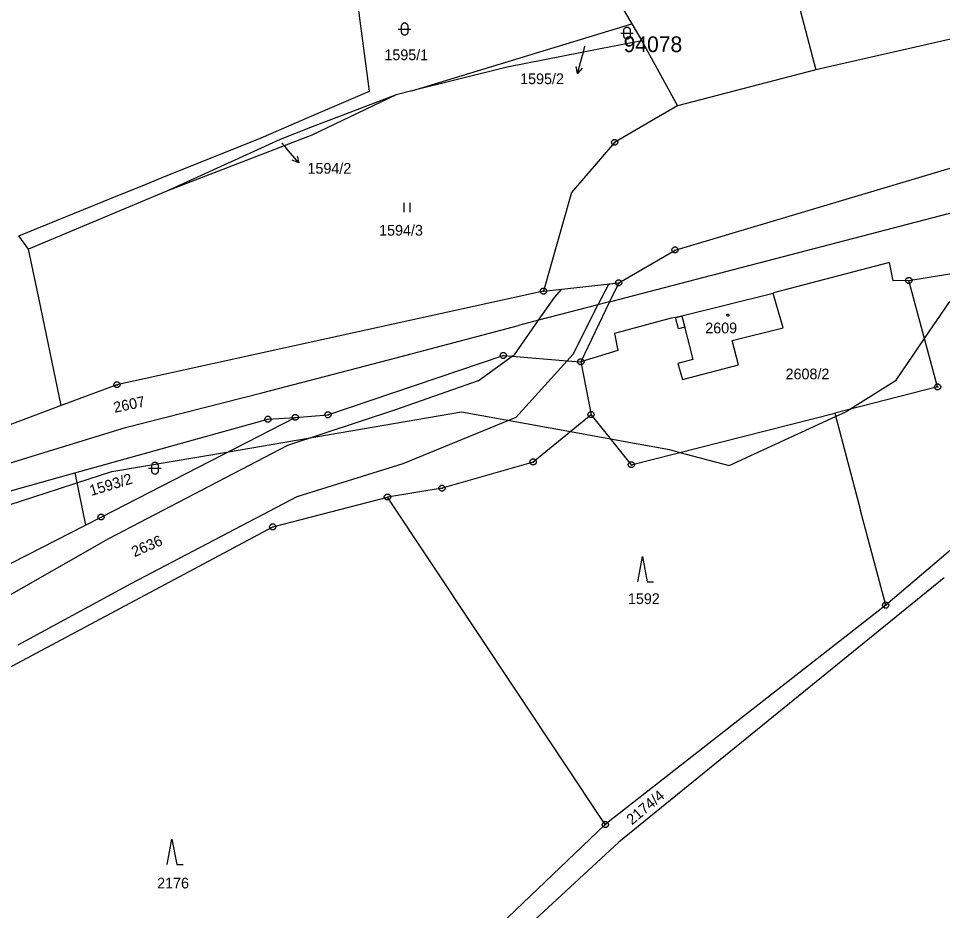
# Model space of a CAD drawing. Extents: x -806774 to -803680, y -1151731 to -1150053.
# Drawn here: x -806256.3 to -806109.6, y -1150802.6 to -1150661.1 of the extents above; entities that cross this region are included whole.
import ezdxf

# ---------------------------------------------------------------- set-up
doc = ezdxf.new("R2010")
doc.units = 0
for name, color, linetype in [('1', 7, 'Continuous'), ('11', 7, 'Continuous'), ('12', 7, 'Continuous'), ('13', 7, 'Continuous'), ('2', 7, 'Continuous'), ('3', 7, 'Continuous'), ('4', 7, 'Continuous'), ('5', 7, 'Continuous'), ('6', 7, 'Continuous'), ('7', 7, 'Continuous'), ('8', 7, 'Continuous')]:
    doc.layers.add(name, color=color, linetype=linetype)

msp = doc.modelspace()

# ---------------------------------------------------------------- linework, layer by layer
at = {"layer": '1'}
for p, q in [((-806138.31, -1150636.79), (-806129.77, -1150669.25)), ((-806164.09, -1150653.24), (-806158.97, -1150661.95)), ((-806200.59, -1150672.61), (-806202.47, -1150658.65)), ((-806193.88, -1150672.57), (-806158.97, -1150661.95)), ((-806158.97, -1150661.95), (-806157.38, -1150664.65)), ((-806098.93, -1150662.23), (-806129.77, -1150669.25)), ((-806157.38, -1150664.65), (-806163.95, -1150665.92)), ((-806157.38, -1150664.65), (-806151.74, -1150674.98)), ((-806163.95, -1150665.92), (-806178.77, -1150668.8)), ((-806178.77, -1150668.8), (-806193.88, -1150672.57)), ((-806129.77, -1150669.25), (-806151.74, -1150674.98)), ((-806210.23, -1150676.76), (-806200.59, -1150672.61)), ((-806193.88, -1150672.57), (-806196.4, -1150673.2)), ((-806196.4, -1150673.2), (-806209.96, -1150678.4)), ((-806196.4, -1150673.2), (-806209.76, -1150679.59)), ((-806151.74, -1150674.98), (-806155.46, -1150677.14)), ((-806217.79, -1150680.01), (-806210.23, -1150676.76)), ((-806209.96, -1150678.4), (-806214.82, -1150680.27)), ((-806155.46, -1150677.14), (-806161.7, -1150680.75)), ((-806209.76, -1150679.59), (-806232.68, -1150688.44)), ((-806233.52, -1150686.34), (-806217.79, -1150680.01)), ((-806214.82, -1150680.27), (-806232.68, -1150688.44)), ((-806161.7, -1150680.75), (-806168.52, -1150688.73)), ((-806152.11, -1150697.83), (-806107.35, -1150684.54)), ((-806236.08, -1150687.38), (-806233.52, -1150686.34)), ((-806232.68, -1150688.44), (-806254.74, -1150697.7)), ((-806241.46, -1150689.56), (-806236.08, -1150687.38)), ((-806168.52, -1150688.73), (-806172.99, -1150704.37)), ((-806256.31, -1150695.59), (-806241.46, -1150689.56)), ((-806254.74, -1150697.7), (-806256.31, -1150695.59)), ((-806253.07, -1150705.68), (-806254.74, -1150697.7)), ((-806161.05, -1150703.03), (-806152.11, -1150697.83)), ((-806118.08, -1150699.83), (-806136.29, -1150704.55)), ((-806117.47, -1150702.7), (-806118.08, -1150699.83)), ((-806114.99, -1150702.66), (-806092.7, -1150699.08)), ((-806170.06, -1150704.04), (-806162.48, -1150703.19)), ((-806161.05, -1150703.03), (-806162.49, -1150706.04)), ((-806162.48, -1150703.19), (-806161.05, -1150703.03)), ((-806114.99, -1150702.66), (-806117.47, -1150702.7)), ((-806110.42, -1150719.56), (-806114.99, -1150702.66)), ((-806172.99, -1150704.37), (-806240.7, -1150719.21)), ((-806172.99, -1150704.37), (-806170.06, -1150704.04)), ((-806136.51, -1150704.75), (-806151.02, -1150708.33)), ((-806136.29, -1150704.55), (-806136.51, -1150704.75)), ((-806134.96, -1150710.17), (-806136.51, -1150704.75)), ((-806249.54, -1150722.51), (-806253.07, -1150705.68)), ((-806162.49, -1150706.04), (-806167.06, -1150715.57)), ((-806152.7, -1150708.67), (-806161.72, -1150711.06)), ((-806152.01, -1150708.53), (-806152.7, -1150708.67)), ((-806151.02, -1150708.33), (-806152.01, -1150708.53)), ((-806151.02, -1150708.33), (-806149.27, -1150715.2)), ((-806143.02, -1150712.18), (-806134.96, -1150710.17)), ((-806161.72, -1150711.06), (-806161.18, -1150713.76)), ((-806142.01, -1150716.03), (-806143.02, -1150712.18)), ((-806069.54, -1150712.39), (-806118.66, -1150754.19)), ((-806207.21, -1150723.98), (-806179.38, -1150714.57)), ((-806179.38, -1150714.57), (-806177.96, -1150714.69)), ((-806177.96, -1150714.69), (-806169.25, -1150715.39)), ((-806161.18, -1150713.76), (-806167.06, -1150715.57)), ((-806169.25, -1150715.39), (-806167.06, -1150715.57)), ((-806167.06, -1150715.57), (-806165.44, -1150723.96)), ((-806149.27, -1150715.2), (-806151.65, -1150715.85)), ((-806151.65, -1150715.85), (-806150.95, -1150718.39)), ((-806150.95, -1150718.39), (-806142.01, -1150716.03)), ((-806240.7, -1150719.21), (-806249.54, -1150722.51)), ((-806110.42, -1150719.56), (-806126.75, -1150723.7)), ((-806249.54, -1150722.51), (-806265.75, -1150728.56)), ((-806212.4, -1150724.39), (-806207.21, -1150723.98)), ((-806165.44, -1150723.96), (-806174.63, -1150731.47)), ((-806165.44, -1150723.96), (-806159.05, -1150731.9)), ((-806159.05, -1150731.9), (-806126.75, -1150723.7)), ((-806126.75, -1150723.7), (-806122.65, -1150739.16)), ((-806247.37, -1150733.21), (-806216.74, -1150724.69)), ((-806243.22, -1150740.21), (-806212.4, -1150724.39)), ((-806216.74, -1150724.69), (-806212.4, -1150724.39)), ((-806174.63, -1150731.47), (-806189.1, -1150735.63)), ((-806262.81, -1150737.51), (-806247.37, -1150733.21)), ((-806247.37, -1150733.21), (-806245.69, -1150741.47)), ((-806189.1, -1150735.63), (-806197.75, -1150737.03)), ((-806215.97, -1150741.78), (-806197.75, -1150737.03)), ((-806163.18, -1150789.01), (-806197.75, -1150737.03)), ((-806118.66, -1150754.19), (-806122.65, -1150739.16)), ((-806296.65, -1150767.46), (-806245.69, -1150741.47)), ((-806245.69, -1150741.47), (-806243.22, -1150740.21)), ((-806289.95, -1150781.17), (-806215.97, -1150741.78)), ((-806109.37, -1150749.85), (-806161.04, -1150791.77)), ((-806118.66, -1150754.19), (-806163.18, -1150789.01)), ((-806209.99, -1150833.49), (-806163.18, -1150789.01)), ((-806161.04, -1150791.77), (-806207.76, -1150834.95))]:
    msp.add_line(p, q, dxfattribs=at)
at = {"layer": '11'}
msp.add_lwpolyline([(-806275.5, -1150744), (-806250, -1150735.75), (-806247.05, -1150734.79), (-806241.5, -1150733), (-806223.01, -1150729.83), (-806186, -1150723.5), (-806168.72, -1150726.64), (-806162.35, -1150727.8), (-806153, -1150729.5), (-806151.33, -1150729.94), (-806143.5, -1150732), (-806126.61, -1150724.24), (-806125, -1150723.5), (-806124.34, -1150723.09), (-806117, -1150718.5), (-806112.5, -1150711.88), (-806108.5, -1150706)], dxfattribs=at)
at = {"layer": '12'}
for p, q in [((-806136.51, -1150704.75), (-806151.02, -1150708.33)), ((-806134.96, -1150710.17), (-806136.51, -1150704.75)), ((-806151.02, -1150708.33), (-806149.27, -1150715.2)), ((-806143.02, -1150712.18), (-806134.96, -1150710.17)), ((-806142.01, -1150716.03), (-806143.02, -1150712.18)), ((-806149.27, -1150715.2), (-806151.65, -1150715.85)), ((-806151.65, -1150715.85), (-806150.95, -1150718.39)), ((-806150.95, -1150718.39), (-806142.01, -1150716.03))]:
    msp.add_line(p, q, dxfattribs=at)
at = {"layer": '13'}
for p, q in [((-806152.01, -1150708.53), (-806151.02, -1150708.33)), ((-806151.54, -1150710.32), (-806152.01, -1150708.53)), ((-806151.02, -1150708.33), (-806150.58, -1150710.07)), ((-806150.58, -1150710.07), (-806151.54, -1150710.32))]:
    msp.add_line(p, q, dxfattribs=at)
at = {"layer": '3'}
for p, q in [((-806195.17, -1150690.32), (-806195.17, -1150691.82)), ((-806194.17, -1150691.82), (-806194.17, -1150690.32))]:
    msp.add_line(p, q, dxfattribs=at)
for points in [[(-806195.54, -1150662.28), (-806195.44, -1150661.99), (-806195.19, -1150661.81), (-806194.88, -1150661.81), (-806194.63, -1150661.99), (-806194.53, -1150662.28), (-806194.53, -1150663.28), (-806194.63, -1150663.57), (-806194.88, -1150663.75), (-806195.19, -1150663.75), (-806195.44, -1150663.57), (-806195.54, -1150663.28)], [(-806160.24, -1150662.92), (-806160.14, -1150662.63), (-806159.89, -1150662.45), (-806159.58, -1150662.45), (-806159.33, -1150662.63), (-806159.23, -1150662.92), (-806159.23, -1150663.92), (-806159.33, -1150664.21), (-806159.58, -1150664.39), (-806159.89, -1150664.39), (-806160.14, -1150664.21), (-806160.24, -1150663.92)], [(-806235.19, -1150731.95), (-806235.09, -1150731.66), (-806234.84, -1150731.48), (-806234.53, -1150731.48), (-806234.28, -1150731.66), (-806234.18, -1150731.95), (-806234.18, -1150732.95), (-806234.28, -1150733.24), (-806234.53, -1150733.42), (-806234.84, -1150733.42), (-806235.09, -1150733.24), (-806235.19, -1150732.95)]]:
    msp.add_lwpolyline(points, close=True, dxfattribs=at)
for points in [[(-806196.04, -1150662.78), (-806194.77, -1150662.78), (-806194.04, -1150662.78)], [(-806160.74, -1150663.42), (-806159.47, -1150663.42), (-806158.74, -1150663.42)], [(-806235.69, -1150732.45), (-806234.42, -1150732.45), (-806233.69, -1150732.45)], [(-806158.02, -1150750.48), (-806157.27, -1150746.48), (-806156.52, -1150750.48), (-806155.52, -1150750.48)], [(-806232.72, -1150795.34), (-806231.97, -1150791.34), (-806231.22, -1150795.34), (-806230.22, -1150795.34)]]:
    msp.add_lwpolyline(points, dxfattribs=at)
at = {"layer": '4'}
for p, q in [((-806162.75, -1150703.4), (-806164.34, -1150706.52)), ((-806162.48, -1150703.19), (-806162.75, -1150703.4)), ((-806171.27, -1150705.39), (-806170.06, -1150704.04)), ((-806173.78, -1150708.97), (-806171.27, -1150705.39)), ((-806164.34, -1150706.52), (-806168.35, -1150714.4)), ((-806177.62, -1150714.44), (-806173.78, -1150708.97)), ((-806183.37, -1150718.58), (-806177.96, -1150714.69)), ((-806177.62, -1150714.44), (-806177.96, -1150714.69)), ((-806168.35, -1150714.4), (-806169.25, -1150715.39)), ((-806177.34, -1150724.35), (-806169.25, -1150715.39)), ((-806183.37, -1150718.58), (-806196.49, -1150723.21)), ((-806196.49, -1150723.21), (-806213.61, -1150728.85)), ((-806195.28, -1150731.73), (-806177.34, -1150724.35)), ((-806213.61, -1150728.85), (-806242.07, -1150743.68)), ((-806212.1, -1150736.94), (-806195.28, -1150731.73)), ((-806238.47, -1150750.73), (-806212.1, -1150736.94)), ((-806242.07, -1150743.68), (-806260.05, -1150753.93)), ((-806256.37, -1150760.46), (-806238.47, -1150750.73))]:
    msp.add_line(p, q, dxfattribs=at)
at = {"layer": '5'}
msp.add_lwpolyline([(-806143.73, -1150707.99), (-806143.63, -1150708.01), (-806143.58, -1150708.1), (-806143.56, -1150708.16), (-806143.58, -1150708.25), (-806143.66, -1150708.32), (-806143.73, -1150708.33), (-806143.82, -1150708.3), (-806143.88, -1150708.24), (-806143.9, -1150708.16), (-806143.88, -1150708.07), (-806143.8, -1150708)], close=True, dxfattribs=at)
at = {"layer": '6'}
for p, q in [((-806162.49, -1150706.04), (-806096.32, -1150688.82)), ((-806162.49, -1150706.04), (-806164.34, -1150706.52)), ((-806164.34, -1150706.52), (-806173.78, -1150708.97)), ((-806173.78, -1150708.97), (-806176.96, -1150709.8)), ((-806197.58, -1150715.25), (-806176.96, -1150709.8)), ((-806217.69, -1150720.51), (-806197.58, -1150715.25)), ((-806239.37, -1150726.01), (-806217.69, -1150720.51)), ((-806263.33, -1150733.35), (-806239.37, -1150726.01))]:
    msp.add_line(p, q, dxfattribs=at)
at = {"layer": '7'}
for p, q in [((-806166.46, -1150665.51), (-806166.82, -1150666.91)), ((-806167.58, -1150669.81), (-806166.82, -1150666.91)), ((-806214.51, -1150680.9), (-806213.8, -1150681.74)), ((-806211.85, -1150684.02), (-806213.8, -1150681.74))]:
    msp.add_line(p, q, dxfattribs=at)
for points in [[(-806166.84, -1150668.97), (-806167.58, -1150669.81), (-806167.81, -1150668.72)], [(-806212.12, -1150682.94), (-806211.85, -1150684.02), (-806212.88, -1150683.59)]]:
    msp.add_lwpolyline(points, dxfattribs=at)
at = {"layer": '8'}
for p, q in [((-806161.82, -1150680.75), (-806161.58, -1150680.75)), ((-806152.23, -1150697.83), (-806151.99, -1150697.83)), ((-806161.17, -1150703.03), (-806160.93, -1150703.03)), ((-806115.11, -1150702.66), (-806114.87, -1150702.66)), ((-806173.11, -1150704.37), (-806172.87, -1150704.37)), ((-806179.5, -1150714.57), (-806179.26, -1150714.57)), ((-806167.18, -1150715.57), (-806166.94, -1150715.57)), ((-806240.82, -1150719.21), (-806240.58, -1150719.21)), ((-806110.54, -1150719.56), (-806110.3, -1150719.56)), ((-806207.33, -1150723.98), (-806207.09, -1150723.98)), ((-806165.56, -1150723.96), (-806165.32, -1150723.96)), ((-806216.86, -1150724.69), (-806216.62, -1150724.69)), ((-806212.52, -1150724.39), (-806212.28, -1150724.39)), ((-806174.75, -1150731.47), (-806174.51, -1150731.47)), ((-806159.17, -1150731.9), (-806158.93, -1150731.9)), ((-806189.22, -1150735.63), (-806188.98, -1150735.63)), ((-806197.87, -1150737.03), (-806197.63, -1150737.03)), ((-806243.34, -1150740.21), (-806243.1, -1150740.21)), ((-806216.09, -1150741.78), (-806215.85, -1150741.78)), ((-806118.78, -1150754.19), (-806118.54, -1150754.19)), ((-806163.3, -1150789.01), (-806163.06, -1150789.01))]:
    msp.add_line(p, q, dxfattribs=at)
for points in [[(-806161.55, -1150680.27), (-806161.3, -1150680.45), (-806161.2, -1150680.74), (-806161.3, -1150681.03), (-806161.55, -1150681.21), (-806161.86, -1150681.21), (-806162.11, -1150681.03), (-806162.21, -1150680.74), (-806162.11, -1150680.45), (-806161.86, -1150680.27)], [(-806151.96, -1150697.35), (-806151.71, -1150697.53), (-806151.61, -1150697.82), (-806151.71, -1150698.11), (-806151.96, -1150698.29), (-806152.27, -1150698.29), (-806152.52, -1150698.11), (-806152.62, -1150697.82), (-806152.52, -1150697.53), (-806152.27, -1150697.35)], [(-806160.9, -1150702.55), (-806160.65, -1150702.73), (-806160.55, -1150703.02), (-806160.65, -1150703.31), (-806160.9, -1150703.49), (-806161.21, -1150703.49), (-806161.46, -1150703.31), (-806161.56, -1150703.02), (-806161.46, -1150702.73), (-806161.21, -1150702.55)], [(-806114.84, -1150702.18), (-806114.59, -1150702.36), (-806114.49, -1150702.65), (-806114.59, -1150702.94), (-806114.84, -1150703.12), (-806115.15, -1150703.12), (-806115.4, -1150702.94), (-806115.5, -1150702.65), (-806115.4, -1150702.36), (-806115.15, -1150702.18)], [(-806172.84, -1150703.89), (-806172.59, -1150704.07), (-806172.49, -1150704.36), (-806172.59, -1150704.65), (-806172.84, -1150704.83), (-806173.15, -1150704.83), (-806173.4, -1150704.65), (-806173.5, -1150704.36), (-806173.4, -1150704.07), (-806173.15, -1150703.89)], [(-806179.23, -1150714.09), (-806178.98, -1150714.27), (-806178.88, -1150714.56), (-806178.98, -1150714.85), (-806179.23, -1150715.03), (-806179.54, -1150715.03), (-806179.79, -1150714.85), (-806179.89, -1150714.56), (-806179.79, -1150714.27), (-806179.54, -1150714.09)], [(-806166.91, -1150715.09), (-806166.66, -1150715.27), (-806166.56, -1150715.56), (-806166.66, -1150715.85), (-806166.91, -1150716.03), (-806167.22, -1150716.03), (-806167.47, -1150715.85), (-806167.57, -1150715.56), (-806167.47, -1150715.27), (-806167.22, -1150715.09)], [(-806240.55, -1150718.73), (-806240.3, -1150718.91), (-806240.2, -1150719.2), (-806240.3, -1150719.49), (-806240.55, -1150719.67), (-806240.86, -1150719.67), (-806241.11, -1150719.49), (-806241.21, -1150719.2), (-806241.11, -1150718.91), (-806240.86, -1150718.73)], [(-806110.27, -1150719.08), (-806110.02, -1150719.26), (-806109.92, -1150719.55), (-806110.02, -1150719.84), (-806110.27, -1150720.02), (-806110.58, -1150720.02), (-806110.83, -1150719.84), (-806110.93, -1150719.55), (-806110.83, -1150719.26), (-806110.58, -1150719.08)], [(-806212.25, -1150723.91), (-806212, -1150724.09), (-806211.9, -1150724.38), (-806212, -1150724.67), (-806212.25, -1150724.85), (-806212.56, -1150724.85), (-806212.81, -1150724.67), (-806212.91, -1150724.38), (-806212.81, -1150724.09), (-806212.56, -1150723.91)], [(-806207.06, -1150723.5), (-806206.81, -1150723.68), (-806206.71, -1150723.97), (-806206.81, -1150724.26), (-806207.06, -1150724.44), (-806207.37, -1150724.44), (-806207.62, -1150724.26), (-806207.72, -1150723.97), (-806207.62, -1150723.68), (-806207.37, -1150723.5)], [(-806165.29, -1150723.48), (-806165.04, -1150723.66), (-806164.94, -1150723.95), (-806165.04, -1150724.24), (-806165.29, -1150724.42), (-806165.6, -1150724.42), (-806165.85, -1150724.24), (-806165.95, -1150723.95), (-806165.85, -1150723.66), (-806165.6, -1150723.48)], [(-806216.59, -1150724.21), (-806216.34, -1150724.39), (-806216.24, -1150724.68), (-806216.34, -1150724.97), (-806216.59, -1150725.15), (-806216.9, -1150725.15), (-806217.15, -1150724.97), (-806217.25, -1150724.68), (-806217.15, -1150724.39), (-806216.9, -1150724.21)], [(-806174.48, -1150730.99), (-806174.23, -1150731.17), (-806174.13, -1150731.46), (-806174.23, -1150731.75), (-806174.48, -1150731.93), (-806174.79, -1150731.93), (-806175.04, -1150731.75), (-806175.14, -1150731.46), (-806175.04, -1150731.17), (-806174.79, -1150730.99)], [(-806158.9, -1150731.42), (-806158.65, -1150731.6), (-806158.55, -1150731.89), (-806158.65, -1150732.18), (-806158.9, -1150732.36), (-806159.21, -1150732.36), (-806159.46, -1150732.18), (-806159.56, -1150731.89), (-806159.46, -1150731.6), (-806159.21, -1150731.42)], [(-806188.95, -1150735.15), (-806188.7, -1150735.33), (-806188.6, -1150735.62), (-806188.7, -1150735.91), (-806188.95, -1150736.09), (-806189.26, -1150736.09), (-806189.51, -1150735.91), (-806189.61, -1150735.62), (-806189.51, -1150735.33), (-806189.26, -1150735.15)], [(-806197.6, -1150736.55), (-806197.35, -1150736.73), (-806197.25, -1150737.02), (-806197.35, -1150737.31), (-806197.6, -1150737.49), (-806197.91, -1150737.49), (-806198.16, -1150737.31), (-806198.26, -1150737.02), (-806198.16, -1150736.73), (-806197.91, -1150736.55)], [(-806243.07, -1150739.73), (-806242.82, -1150739.91), (-806242.72, -1150740.2), (-806242.82, -1150740.49), (-806243.07, -1150740.67), (-806243.38, -1150740.67), (-806243.63, -1150740.49), (-806243.73, -1150740.2), (-806243.63, -1150739.91), (-806243.38, -1150739.73)], [(-806215.82, -1150741.3), (-806215.57, -1150741.48), (-806215.47, -1150741.77), (-806215.57, -1150742.06), (-806215.82, -1150742.24), (-806216.13, -1150742.24), (-806216.38, -1150742.06), (-806216.48, -1150741.77), (-806216.38, -1150741.48), (-806216.13, -1150741.3)], [(-806118.51, -1150753.71), (-806118.26, -1150753.89), (-806118.16, -1150754.18), (-806118.26, -1150754.47), (-806118.51, -1150754.65), (-806118.82, -1150754.65), (-806119.07, -1150754.47), (-806119.17, -1150754.18), (-806119.07, -1150753.89), (-806118.82, -1150753.71)], [(-806163.03, -1150788.53), (-806162.78, -1150788.71), (-806162.68, -1150789), (-806162.78, -1150789.29), (-806163.03, -1150789.47), (-806163.34, -1150789.47), (-806163.59, -1150789.29), (-806163.69, -1150789), (-806163.59, -1150788.71), (-806163.34, -1150788.53)]]:
    msp.add_lwpolyline(points, close=True, dxfattribs=at)

# ---------------------------------------------------------------- texts
at = {"layer": '11'}
msp.add_text('94078', height=2.5, dxfattribs=at).set_placement((-806160.27, -1150666.43))
at = {"layer": '2'}
for s, height, p in [('1595/1', 1.7, (-806198.25, -1150667.71)), ('1595/2', 0.1, (-806166.69, -1150665.51)), ('1594/2', 0.1, (-806214.74, -1150680.9)), ('1594/3', 1.7, (-806199.09, -1150695.55)), ('2609', 1.7, (-806147.31, -1150711.05)), ('2608/2', 1.7, (-806134.56, -1150718.35)), ('1592', 1.7, (-806159.59, -1150754.01)), ('2176', 1.7, (-806234.33, -1150799.13))]:
    msp.add_text(s, height=height, dxfattribs=at).set_placement(p)
for s, rotation, p in [('2607', 11.6883, (-806241.07, -1150723.67)), ('1593/2', 16.9023, (-806244.77, -1150736.87)), ('2636', 23.3767, (-806237.94, -1150746.58)), ('2174/4', 40.0497, (-806158.94, -1150789.14))]:
    msp.add_text(s, height=1.7, rotation=rotation, dxfattribs=at).set_placement(p)
at = {"layer": '7'}
for s, p in [('1595/2', (-806176.7, -1150671.51)), ('1594/2', (-806210.46, -1150685.72))]:
    msp.add_text(s, height=1.7, dxfattribs=at).set_placement(p)

doc.saveas('drawing.dxf')
